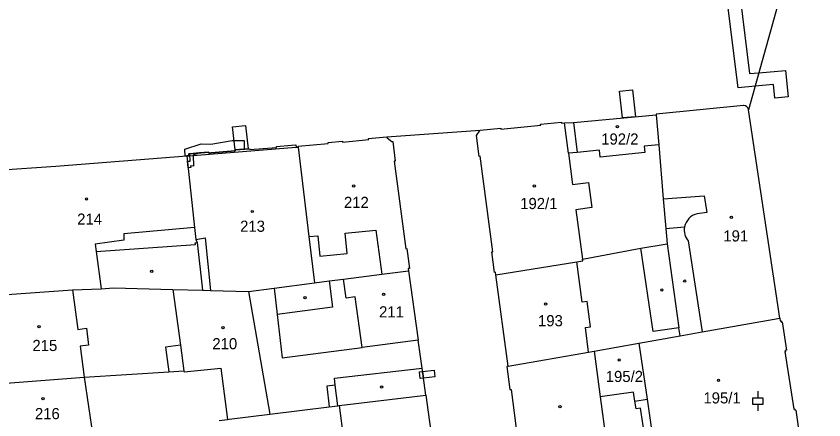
# Model space of a CAD drawing. Extents: x -755819 to -753140, y -1169796 to -1166000.
# Drawn here: x -755001.7 to -754878.4, y -1166309.9 to -1166248.4 of the extents above; entities that cross this region are included whole.
import ezdxf

# ---------------------------------------------------------------- set-up
doc = ezdxf.new("R2010")
doc.units = 0
for name, color, linetype in [('Vrstva 1', 7, 'Continuous'), ('Vrstva 19', 7, 'Continuous'), ('Vrstva 25', 7, 'Continuous'), ('Vrstva 27', 7, 'Continuous'), ('Vrstva 4', 7, 'Continuous')]:
    doc.layers.add(name, color=color, linetype=linetype)

msp = doc.modelspace()

# ---------------------------------------------------------------- linework, layer by layer
at = {"layer": 'Vrstva 1'}
for p, q in [((-754876.75, -1166215.6), (-754889.9, -1166262.63)), ((-754890.65, -1166261.99), (-754903.99, -1166263.3)), ((-754885.11, -1166294.43), (-754889.9, -1166262.63)), ((-754916.63, -1166264.56), (-754903.98, -1166263.4)), ((-754903.99, -1166263.3), (-754903.98, -1166263.4)), ((-754903.98, -1166263.4), (-754903.61, -1166267.96)), ((-754927.69, -1166265.58), (-754921.63, -1166264.98)), ((-754921.65, -1166264.83), (-754918.45, -1166264.51)), ((-754921.63, -1166264.98), (-754921.65, -1166264.83)), ((-754918.45, -1166264.51), (-754918.44, -1166264.68)), ((-754918.44, -1166264.68), (-754918.02, -1166264.64)), ((-754918.02, -1166264.64), (-754916.63, -1166264.56)), ((-754917.4, -1166269.25), (-754918.02, -1166264.64)), ((-754945.09, -1166266.75), (-754930.85, -1166265.74)), ((-754931.44, -1166266.53), (-754930.85, -1166265.74)), ((-754930.85, -1166265.74), (-754927.71, -1166265.43)), ((-754927.71, -1166265.43), (-754927.69, -1166265.58)), ((-754954.06, -1166267.61), (-754951.88, -1166267.4)), ((-754954.05, -1166267.76), (-754954.06, -1166267.61)), ((-754951.88, -1166267.4), (-754951.87, -1166267.55)), ((-754951.87, -1166267.55), (-754947.88, -1166267.17)), ((-754947.89, -1166267.02), (-754945.09, -1166266.75)), ((-754947.88, -1166267.17), (-754947.89, -1166267.02)), ((-754945.09, -1166266.75), (-754945.08, -1166266.9)), ((-754945.08, -1166266.9), (-754944.36, -1166267.49)), ((-754944.36, -1166267.49), (-754944.21, -1166267.47)), ((-754944.21, -1166267.47), (-754943.82, -1166270.45)), ((-754931.02, -1166269.73), (-754931.44, -1166266.53)), ((-754971.91, -1166269.21), (-754968.26, -1166268.88)), ((-754968.27, -1166268.75), (-754966.02, -1166268.57)), ((-754968.26, -1166268.88), (-754968.27, -1166268.75)), ((-754966.02, -1166268.57), (-754966.01, -1166268.7)), ((-754966.01, -1166268.7), (-754961.95, -1166268.38)), ((-754961.97, -1166268.23), (-754959.65, -1166268.03)), ((-754961.95, -1166268.38), (-754961.97, -1166268.23)), ((-754959.65, -1166268.03), (-754959, -1166267.98)), ((-754959, -1166267.98), (-754958.97, -1166268.34)), ((-754958.97, -1166268.34), (-754958.63, -1166268.32)), ((-754958.64, -1166268.2), (-754954.05, -1166267.76)), ((-754958.63, -1166268.32), (-754958.64, -1166268.2)), ((-754958.63, -1166268.32), (-754957, -1166281.96)), ((-754912.65, -1166268.81), (-754916.04, -1166269.12)), ((-754912.56, -1166269.84), (-754912.65, -1166268.81)), ((-754903.61, -1166267.96), (-754905.83, -1166268.17)), ((-754905.83, -1166268.17), (-754905.74, -1166269.13)), ((-754903.61, -1166267.96), (-754902.94, -1166276.23)), ((-754995.62, -1166271.22), (-754975.64, -1166269.66)), ((-754975.64, -1166269.66), (-754975.32, -1166269.63)), ((-754975.64, -1166269.66), (-754974.48, -1166280.56)), ((-754975.35, -1166269.34), (-754972.3, -1166269.09)), ((-754975.32, -1166269.63), (-754975.35, -1166269.34)), ((-754972.3, -1166269.09), (-754972.29, -1166269.24)), ((-754972.29, -1166269.24), (-754971.91, -1166269.21)), ((-754930.86, -1166269.71), (-754931.02, -1166269.73)), ((-754928.94, -1166284.28), (-754930.86, -1166269.71)), ((-754916.04, -1166269.12), (-754917.4, -1166269.25)), ((-754905.74, -1166269.13), (-754912.56, -1166269.84)), ((-755008.71, -1166272.13), (-754995.62, -1166271.22)), ((-754943.82, -1166270.45), (-754943.97, -1166270.47)), ((-754943.97, -1166270.47), (-754942.2, -1166283.82)), ((-754902.94, -1166276.23), (-754902.55, -1166280.74)), ((-754974.48, -1166280.56), (-754974.25, -1166282.4)), ((-754902.55, -1166280.74), (-754902.35, -1166283.07)), ((-754974.25, -1166282.4), (-754974.05, -1166282.89)), ((-754957, -1166281.96), (-754956.16, -1166289.01)), ((-754974.05, -1166282.89), (-754973.26, -1166290.15)), ((-754906.32, -1166283.72), (-754902.35, -1166283.07)), ((-754942.2, -1166283.82), (-754942.05, -1166283.8)), ((-754942.05, -1166283.8), (-754941.65, -1166286.82)), ((-754929.1, -1166284.31), (-754928.94, -1166284.28)), ((-754928.69, -1166287.42), (-754929.1, -1166284.31)), ((-754915.24, -1166285.43), (-754906.32, -1166283.72)), ((-754904.47, -1166296.42), (-754906.32, -1166283.72)), ((-754928.46, -1166287.8), (-754916.13, -1166285.82)), ((-754916.13, -1166285.82), (-754915.19, -1166285.67)), ((-754915.19, -1166285.67), (-754915.24, -1166285.43)), ((-754945.9, -1166287.69), (-754941.83, -1166287.2)), ((-754941.65, -1166286.82), (-754941.87, -1166286.84)), ((-754941.87, -1166286.84), (-754941.83, -1166287.2)), ((-754941.83, -1166287.2), (-754940.34, -1166297.77)), ((-754928.52, -1166287.4), (-754928.69, -1166287.42)), ((-754928.46, -1166287.8), (-754928.52, -1166287.4)), ((-754953.93, -1166288.73), (-754951.73, -1166288.44)), ((-754951.73, -1166288.44), (-754945.9, -1166287.69)), ((-754926.6, -1166301.73), (-754928.46, -1166287.8)), ((-754988.73, -1166289.95), (-754986.85, -1166289.8)), ((-754986.85, -1166289.8), (-754977.79, -1166290.03)), ((-754966.21, -1166290.33), (-754962.31, -1166289.82)), ((-754962.31, -1166289.82), (-754956.16, -1166289.01)), ((-754962.31, -1166289.82), (-754961.85, -1166293.83)), ((-754956.16, -1166289.01), (-754953.93, -1166288.73)), ((-755006.54, -1166291.01), (-754993.09, -1166290.11)), ((-754993.09, -1166290.11), (-754988.73, -1166289.95)), ((-754977.79, -1166290.03), (-754973.26, -1166290.15)), ((-754977.79, -1166290.03), (-754976.63, -1166298.51)), ((-754973.26, -1166290.15), (-754972.04, -1166290.18)), ((-754972.04, -1166290.18), (-754966.21, -1166290.33)), ((-754961.85, -1166293.83), (-754961.1, -1166300.46)), ((-754896.98, -1166296.49), (-754885.11, -1166294.43)), ((-754885.11, -1166294.43), (-754885.06, -1166294.81)), ((-754885.06, -1166294.81), (-754884.93, -1166294.79)), ((-754884.93, -1166294.79), (-754884.9, -1166294.99)), ((-754900.52, -1166295.86), (-754904.47, -1166296.42)), ((-754900.35, -1166297.08), (-754900.52, -1166295.86)), ((-754884.9, -1166294.99), (-754884.76, -1166294.96)), ((-754884.76, -1166294.96), (-754884.1, -1166299.26)), ((-754906.63, -1166298.22), (-754900.35, -1166297.08)), ((-754900.35, -1166297.08), (-754896.98, -1166296.49)), ((-754976.63, -1166298.51), (-754978.88, -1166298.82)), ((-754940.34, -1166297.77), (-754948.86, -1166298.88)), ((-754939.73, -1166302.02), (-754940.34, -1166297.77)), ((-754913.46, -1166299.46), (-754906.63, -1166298.22)), ((-754906.63, -1166298.22), (-754905.38, -1166306.78)), ((-754978.88, -1166298.82), (-754978.38, -1166302.59)), ((-754961.1, -1166300.46), (-754948.86, -1166298.88)), ((-754926.6, -1166301.73), (-754914.31, -1166299.61)), ((-754914.31, -1166299.61), (-754913.46, -1166299.46)), ((-754913.46, -1166299.46), (-754912.55, -1166306.38)), ((-754884.34, -1166299.5), (-754884.21, -1166299.48)), ((-754884.34, -1166299.5), (-754883.01, -1166308.26)), ((-754884.1, -1166299.26), (-754884.24, -1166299.28)), ((-754884.21, -1166299.48), (-754884.24, -1166299.28)), ((-754976.06, -1166302.6), (-754970.46, -1166302.02)), ((-754970.46, -1166302.02), (-754969.46, -1166309.84)), ((-754939.15, -1166306.17), (-754939.73, -1166302.02)), ((-754926.6, -1166301.73), (-754926.79, -1166301.75)), ((-754926.79, -1166301.75), (-754926.32, -1166305.3)), ((-755004.76, -1166304.42), (-754991.31, -1166303.41)), ((-754991.31, -1166303.41), (-754978.38, -1166302.59)), ((-754978.38, -1166302.59), (-754976.08, -1166302.45)), ((-754976.08, -1166302.45), (-754976.06, -1166302.6)), ((-754926.32, -1166305.3), (-754926.16, -1166305.28)), ((-754926.16, -1166305.28), (-754924.58, -1166317.1)), ((-754907.44, -1166305.7), (-754912.55, -1166306.38)), ((-754907.25, -1166307.04), (-754907.44, -1166305.7)), ((-754952.4, -1166307.74), (-754939.15, -1166306.17)), ((-754939.15, -1166306.17), (-754936.59, -1166324.9)), ((-754912.55, -1166306.38), (-754910.98, -1166318.25)), ((-754907.25, -1166307.04), (-754905.38, -1166306.78)), ((-754962.99, -1166309.03), (-754953.91, -1166307.93)), ((-754953.91, -1166307.93), (-754952.6, -1166307.77)), ((-754952.6, -1166307.77), (-754952.4, -1166307.74)), ((-754883.01, -1166308.26), (-754882.87, -1166308.24)), ((-754882.87, -1166308.24), (-754882.84, -1166308.44)), ((-754969.16, -1166309.8), (-754962.99, -1166309.03)), ((-754882.71, -1166308.42), (-754882.84, -1166308.44)), ((-754882.71, -1166308.42), (-754882.06, -1166312.73)), ((-754970.71, -1166309.99), (-754969.46, -1166309.84)), ((-754969.46, -1166309.84), (-754969.16, -1166309.8))]:
    msp.add_line(p, q, dxfattribs=at)
msp.add_arc((-754890.63, -1166262.73), 0.741, 7.8468, 91.2028, dxfattribs=at)
at = {"layer": 'Vrstva 25'}
for p, q in [((-754888.48, -1166305.55), (-754888.48, -1166306.55)), ((-754888.48, -1166307.55), (-754888.48, -1166308.55))]:
    msp.add_line(p, q, dxfattribs=at)
msp.add_lwpolyline([(-754889.23, -1166306.55), (-754887.73, -1166306.55), (-754887.73, -1166307.55), (-754889.23, -1166307.55)], close=True, dxfattribs=at)
for centre in [(-754909.91, -1166265.22), (-754950.16, -1166274.25), (-754922.61, -1166274.23), (-754990.96, -1166276.22), (-754965.66, -1166278.14), (-754892.53, -1166279.04), (-754981, -1166287.26), (-754899.65, -1166288.76), (-754957.59, -1166291.29), (-754945.6, -1166290.75), (-754903.14, -1166290.1), (-754920.88, -1166292.26), (-754998.2, -1166295.68), (-754970.14, -1166295.86), (-754909.65, -1166300.77), (-754894.49, -1166303.9), (-754945.91, -1166304.92), (-754997.58, -1166306.66), (-754918.7, -1166307.88)]:
    msp.add_circle(centre, 0.175, dxfattribs=at)
at = {"layer": 'Vrstva 27'}
for p, q in [((-754891.48, -1166259.27), (-754893.89, -1166240)), ((-754891.91, -1166239.72), (-754889.74, -1166257.11)), ((-754889.74, -1166257.11), (-754888.32, -1166256.99)), ((-754888.32, -1166256.99), (-754884.28, -1166256.63)), ((-754884.28, -1166256.63), (-754883.88, -1166260.65)), ((-754888.9, -1166259.04), (-754891.48, -1166259.27)), ((-754886.07, -1166258.79), (-754888.9, -1166259.04)), ((-754885.87, -1166260.85), (-754886.07, -1166258.79)), ((-754909.59, -1166259.8), (-754907.6, -1166259.58)), ((-754909.14, -1166263.87), (-754909.59, -1166259.8)), ((-754907.6, -1166259.58), (-754907.15, -1166263.69)), ((-754883.88, -1166260.65), (-754885.87, -1166260.85)), ((-754907.15, -1166263.69), (-754909.14, -1166263.87)), ((-754968.69, -1166265.24), (-754966.7, -1166265.02)), ((-754966.7, -1166265.02), (-754966.3, -1166268.59)), ((-754968.27, -1166268.75), (-754968.69, -1166265.24)), ((-754971.99, -1166267.88), (-754968.72, -1166267.32)), ((-754968.72, -1166267.32), (-754966.91, -1166267.29)), ((-754966.91, -1166267.29), (-754966.88, -1166268.64)), ((-754975.94, -1166268.64), (-754973.47, -1166267.81)), ((-754975.91, -1166269.68), (-754975.94, -1166268.64)), ((-754973.47, -1166267.81), (-754971.99, -1166267.88)), ((-754968.26, -1166268.88), (-754971.91, -1166269.21)), ((-754966.3, -1166268.59), (-754968.27, -1166268.75)), ((-754966.88, -1166268.64), (-754968.27, -1166268.75)), ((-754968.27, -1166268.75), (-754968.26, -1166268.88)), ((-754975.64, -1166269.66), (-754975.91, -1166269.68)), ((-754975.32, -1166269.63), (-754975.64, -1166269.66)), ((-754975.17, -1166269.33), (-754975.35, -1166269.34)), ((-754975.35, -1166269.34), (-754975.32, -1166269.63)), ((-754973.69, -1166269.2), (-754975.17, -1166269.33)), ((-754975.17, -1166269.33), (-754973.69, -1166269.2)), ((-754975.14, -1166270.44), (-754975.17, -1166269.33)), ((-754973.69, -1166269.2), (-754974.66, -1166269.53)), ((-754974.66, -1166269.53), (-754974.61, -1166271.23)), ((-754972.3, -1166269.09), (-754973.69, -1166269.2)), ((-754972.29, -1166269.24), (-754972.3, -1166269.09)), ((-754971.91, -1166269.21), (-754972.29, -1166269.24)), ((-754975.55, -1166270.49), (-754975.14, -1166270.44)), ((-754975.45, -1166271.48), (-754975.55, -1166270.49)), ((-754974.61, -1166271.23), (-754975.06, -1166271.19)), ((-754975.06, -1166271.19), (-754975.04, -1166271.44)), ((-754975.04, -1166271.44), (-754975.45, -1166271.48)), ((-754940.15, -1166302.61), (-754939.66, -1166302.55)), ((-754940.01, -1166303.61), (-754940.15, -1166302.61)), ((-754939.66, -1166302.55), (-754937.9, -1166302.34)), ((-754939.52, -1166303.55), (-754939.66, -1166302.55)), ((-754939.66, -1166302.55), (-754939.52, -1166303.55)), ((-754937.81, -1166303.34), (-754939.52, -1166303.55)), ((-754937.9, -1166302.34), (-754937.81, -1166303.34)), ((-754939.52, -1166303.55), (-754940.01, -1166303.61))]:
    msp.add_line(p, q, dxfattribs=at)
at = {"layer": 'Vrstva 4'}
for p, q in [((-754916.63, -1166264.56), (-754916.04, -1166269.12)), ((-754975.32, -1166269.63), (-754958.97, -1166268.34)), ((-754917.4, -1166269.25), (-754916.77, -1166274.03)), ((-754916.77, -1166274.03), (-754914.33, -1166273.7)), ((-754914.33, -1166273.7), (-754913.81, -1166277.55)), ((-754902.94, -1166276.23), (-754896.68, -1166275.73)), ((-754896.68, -1166275.73), (-754896.27, -1166278.28)), ((-754913.81, -1166277.55), (-754916.25, -1166277.88)), ((-754916.25, -1166277.88), (-754915.24, -1166285.43)), ((-754896.27, -1166278.28), (-754897.75, -1166278.51)), ((-754974.48, -1166280.56), (-754985.27, -1166281.55)), ((-754951.48, -1166281.43), (-754946.78, -1166280.98)), ((-754946.78, -1166280.98), (-754945.9, -1166287.69)), ((-754902.55, -1166280.74), (-754899.68, -1166280.5)), ((-754985.27, -1166281.55), (-754985.25, -1166282.52)), ((-754974.25, -1166282.4), (-754972.86, -1166282.18)), ((-754972.86, -1166282.18), (-754972.04, -1166290.18)), ((-754957, -1166281.96), (-754955.64, -1166281.83)), ((-754955.64, -1166281.83), (-754955.34, -1166284.97)), ((-754951.17, -1166284.56), (-754951.48, -1166281.43)), ((-754985.25, -1166282.52), (-754989.65, -1166283.13)), ((-754989.65, -1166283.13), (-754989.5, -1166284.26)), ((-754989.5, -1166284.26), (-754974.32, -1166283.18)), ((-754974.35, -1166282.93), (-754974.05, -1166282.89)), ((-754974.32, -1166283.18), (-754974.35, -1166282.93)), ((-754902.35, -1166283.07), (-754900.52, -1166295.86)), ((-754899.1, -1166282.6), (-754896.98, -1166296.49)), ((-754989.5, -1166284.26), (-754988.73, -1166289.95)), ((-754955.34, -1166284.97), (-754951.17, -1166284.56)), ((-754915.32, -1166291.98), (-754916.13, -1166285.82)), ((-754951.32, -1166291.34), (-754951.73, -1166288.44)), ((-754953.93, -1166288.73), (-754953.41, -1166292.74)), ((-754993.09, -1166290.11), (-754992.28, -1166296.13)), ((-754966.21, -1166290.33), (-754962.99, -1166309.03)), ((-754949.94, -1166291.15), (-754951.32, -1166291.34)), ((-754948.86, -1166298.88), (-754949.94, -1166291.15)), ((-754914.53, -1166291.88), (-754915.32, -1166291.98)), ((-754914.02, -1166295.72), (-754914.53, -1166291.88)), ((-754953.41, -1166292.74), (-754961.85, -1166293.83)), ((-754992.28, -1166296.13), (-754990.98, -1166295.95)), ((-754990.98, -1166295.95), (-754990.64, -1166298.5)), ((-754914.81, -1166295.82), (-754914.02, -1166295.72)), ((-754914.31, -1166299.61), (-754914.81, -1166295.82)), ((-754990.64, -1166298.5), (-754991.94, -1166298.68)), ((-754976.63, -1166298.51), (-754976.08, -1166302.45)), ((-754991.94, -1166298.68), (-754991.31, -1166303.41)), ((-754953.1, -1166303.55), (-754939.73, -1166302.02)), ((-754991.31, -1166303.41), (-754990, -1166312.33)), ((-754952.98, -1166304.6), (-754954.29, -1166304.76)), ((-754952.98, -1166304.6), (-754953.1, -1166303.55)), ((-754952.6, -1166307.77), (-754952.98, -1166304.6)), ((-754954.29, -1166304.76), (-754953.91, -1166307.93)), ((-754907.07, -1166308.22), (-754907.25, -1166307.04)), ((-754905.38, -1166306.78), (-754904.23, -1166314.66)), ((-754952.4, -1166307.74), (-754949.95, -1166326.51)), ((-754906.38, -1166308.12), (-754907.07, -1166308.22)), ((-754905.41, -1166314.84), (-754906.38, -1166308.12))]:
    msp.add_line(p, q, dxfattribs=at)
for centre, radius, start, end in [((-754897.21, -1166280.96), 2.51, 102.378, 169.3758), ((-754897.31, -1166280.98), 2.42, 168.6294, 222.2499)]:
    msp.add_arc(centre, radius, start, end, dxfattribs=at)

# ---------------------------------------------------------------- texts
at = {"layer": 'Vrstva 19'}
for s, p in [('192/2', (-754912.39, -1166267.94)), ('212', (-754951.66, -1166277.6)), ('192/1', (-754924.76, -1166277.77)), ('214', (-754992.38, -1166280.15)), ('213', (-754967.51, -1166281.24)), ('191', (-754893.75, -1166282.71)), ('211', (-754946.3, -1166294.29)), ('193', (-754922.04, -1166295.64)), ('215', (-754999.21, -1166299.42)), ('210', (-754971.75, -1166299.15)), ('195/2', (-754911.7, -1166304.14)), ('195/1', (-754896.79, -1166307.41)), ('216', (-754998.83, -1166309.81))]:
    msp.add_text(s, height=1.7, dxfattribs=at).set_placement(p)

doc.saveas('drawing.dxf')
